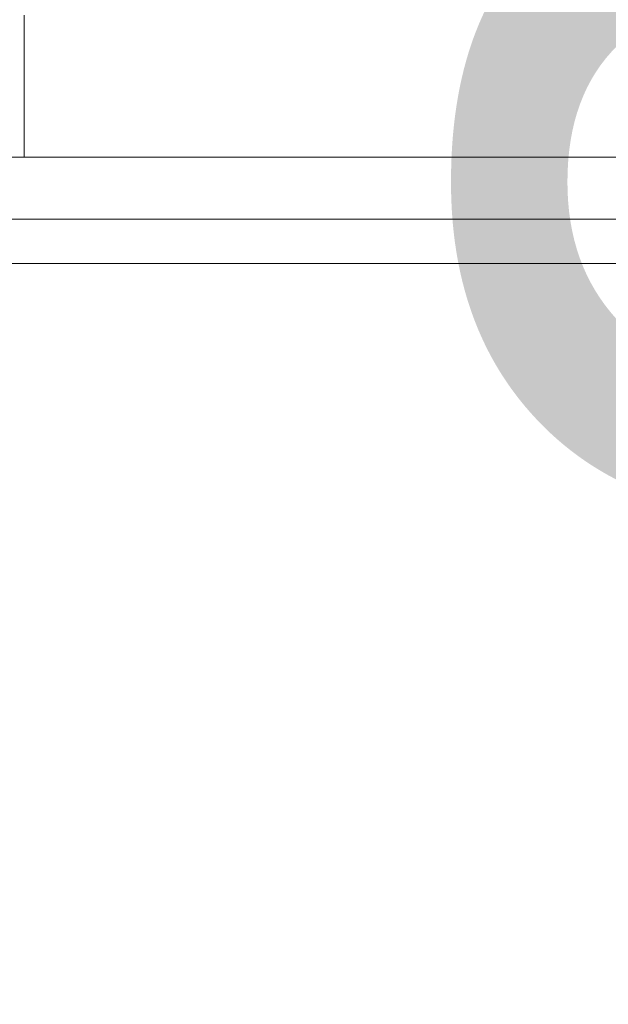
# Model space of a CAD drawing. Header units: millimetres. Extents: x -1970 to 61924, y -58230 to 6847.
# Tile 653 of 656: x 23999 to 24132, y 1073 to 1295. Entities that reach past the tile are written whole.
import ezdxf

# ---------------------------------------------------------------- set-up
doc = ezdxf.new("R2010")
doc.units = ezdxf.units.MM
for name, color, linetype, lineweight in [('COTAS_O', 1, 'Continuous', 0), ('COTAS_P', 1, 'Continuous', 0), ('lateral_briquetadora', 7, 'Continuous', 0)]:
    doc.layers.add(name, color=color, linetype=linetype, lineweight=lineweight)
doc.dimstyles.new('R19_100', dxfattribs={"dimtxt": 250, "dimasz": 150, "dimexe": 150, "dimexo": 80, "dimgap": 100, "dimtad": 1, "dimtih": 1, "dimtoh": 1, "dimdsep": 46, "dimcen": 0.09, "dimadec": 0, "dimazin": 0, "dimtfac": 1, "dimtdec": 4, "dimtofl": 0, "dimtmove": 0, "dimatfit": 3, "dimfxl": 1, "dimtolj": 1, "dimtzin": 0, "dimarcsym": 0})

# ---------------------------------------------------------------- blocks, each defined once
blk = doc.blocks.new('DIM_R26_4')
at = {"layer": 'COTAS_P'}
for p, q in [((15248.37, 1279.09), (24311.82, 4109.09)), ((24311.82, 4109.09), (24155.23, 4107.34)), ((24311.82, 4109.09), (24182.05, 4021.43)), ((24580.07, 3250), (24311.82, 4109.09)), ((15248.37, 1279.09), (15378.14, 1366.76)), ((15248.37, 1279.09), (15404.97, 1280.85)), ((15516.62, 420), (15248.37, 1279.09))]:
    blk.add_line(p, q, dxfattribs=at)
blk.add_text('9495 P', height=250, rotation=17.3406, dxfattribs=at).set_placement((19750.29, 2789.55))
blk = doc.blocks.new('DIM_R26_23')
at = {"layer": 'COTAS_O'}
for p, q in [((23750.07, 2330), (24450.07, 2330)), ((24450.07, 2330), (24405.07, 2180)), ((24450.07, 0), (24450.07, 2330)), ((24450.07, 2330), (24495.07, 2180)), ((24450.07, 0), (24405.07, 150)), ((24450.07, 0), (24495.07, 150)), ((23750.07, 0), (24450.07, 0))]:
    blk.add_line(p, q, dxfattribs=at)
blk.add_text('2330 O', height=250, rotation=90, dxfattribs=at).set_placement((24350.07, 1165))

msp = doc.modelspace()

# ---------------------------------------------------------------- linework, layer by layer
at = {"layer": 'lateral_briquetadora'}
for p, q in [((24000.067, 1296), (24000.067, 1264)), ((23750.067, 1264), (25950.067, 1264)), ((23750.067, 1264), (24150.067, 1264)), ((24980.067, 1264), (24000.067, 1264)), ((23750.067, 1250), (25950.067, 1250)), ((23900.067, 1250), (25800.067, 1250)), ((23900.067, 1250), (24150.067, 1250)), ((23750.067, 1240), (25950.067, 1240)), ((23900.067, 1240), (25800.067, 1240))]:
    msp.add_line(p, q, dxfattribs=at)

# ---------------------------------------------------------------- dimensions: what is measured, and where the dimension line sits
at = {"layer": 'COTAS_O'}
dim = msp.add_aligned_dim(p1=(23750.067, 0), p2=(23750.067, 2330), distance=-700, text='<> O', dimstyle='R19_100', dxfattribs=at)
dim.commit()
dim.dimension.update_dxf_attribs({"geometry": 'DIM_R26_23', "text_midpoint": (24450.067, 1165)})
at = {"layer": 'COTAS_P'}
dim = msp.add_aligned_dim(p1=(15516.618, 420), p2=(24580.067, 3250), distance=900, text='<> P', dimstyle='R19_100', dxfattribs=at)
dim.commit()
dim.dimension.update_dxf_attribs({"geometry": 'DIM_R26_4', "text_midpoint": (19780.096, 2694.095)})

doc.saveas('drawing.dxf')
